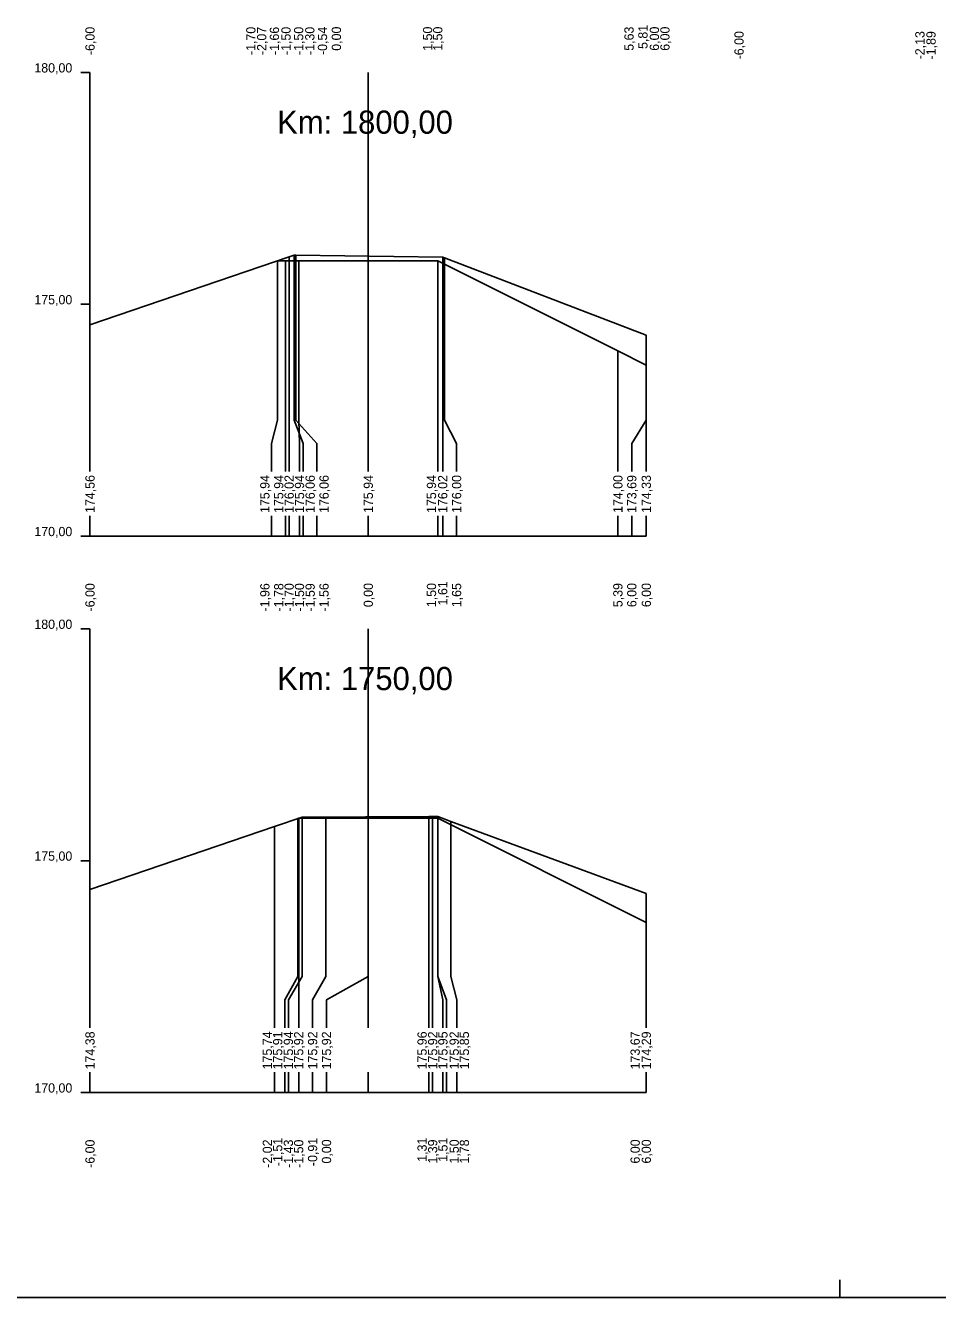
# Model space of a CAD drawing. Extents: x -614174 to -599765, y -1185887 to -1181080.
# Drawn here: x -608671.1 to -608651.42, y -1184519.11 to -1184491.67 of the extents above; entities that cross this region are included whole.
import ezdxf

# ---------------------------------------------------------------- set-up
doc = ezdxf.new("R2010")
doc.units = 0
for name, color, linetype in [('11', 7, 'Continuous'), ('16', 7, 'Continuous'), ('21', 7, 'Continuous'), ('28', 7, 'Continuous'), ('59', 7, 'Continuous'), ('8', 7, 'Continuous'), ('návrh', 7, 'Continuous')]:
    doc.layers.add(name, color=color, linetype=linetype)

msp = doc.modelspace()

# ---------------------------------------------------------------- linework, layer by layer
for points in [[(-608669.705, -1184498.13), (-608665.409, -1184496.666), (-608665.297, -1184496.63), (-608665.265, -1184496.63), (-608662.097, -1184496.67), (-608662.055, -1184496.686), (-608657.705, -1184498.357)], [(-608665.66, -1184496.751), (-608665.486, -1184496.751), (-608665.202, -1184496.751), (-608663.702, -1184496.751), (-608662.203, -1184496.751), (-608658.318, -1184498.694), (-608657.705, -1184499)], [(-608665.202, -1184496.751), (-608665.202, -1184496.751), (-608665.202, -1184496.751)], [(-608663.702, -1184496.751), (-608663.702, -1184496.751), (-608663.702, -1184496.751)], [(-608662.203, -1184496.751), (-608662.203, -1184496.751), (-608662.203, -1184496.751)], [(-608669.705, -1184510.312), (-608665.725, -1184508.954), (-608665.13, -1184508.751), (-608662.393, -1184508.733), (-608662.199, -1184508.735), (-608661.924, -1184508.841), (-608657.705, -1184510.399)], [(-608665.218, -1184508.781), (-608665.203, -1184508.773), (-608664.615, -1184508.773), (-608663.703, -1184508.773), (-608662.313, -1184508.773), (-608662.203, -1184508.773), (-608657.705, -1184511.02)], [(-608665.218, -1184508.782), (-608665.218, -1184508.781)], [(-608665.203, -1184508.773), (-608665.203, -1184508.773), (-608665.203, -1184508.773)], [(-608663.703, -1184508.773), (-608663.703, -1184508.773), (-608663.703, -1184508.773)], [(-608662.203, -1184508.773), (-608662.203, -1184508.773), (-608662.203, -1184508.773)]]:
    msp.add_lwpolyline(points)
at = {"layer": '11'}
for points in [[(-608665.297, -1184496.63), (-608665.297, -1184500.189), (-608665.109, -1184500.689), (-608665.109, -1184501.291)], [(-608665.265, -1184496.63), (-608665.265, -1184500.189), (-608664.809, -1184500.689), (-608664.809, -1184501.291)], [(-608665.66, -1184496.751), (-608665.66, -1184500.189), (-608665.786, -1184500.689), (-608665.786, -1184501.291)], [(-608665.486, -1184496.751), (-608665.486, -1184500.189), (-608665.486, -1184500.689), (-608665.486, -1184501.291)], [(-608665.409, -1184496.666), (-608665.409, -1184500.189), (-608665.409, -1184500.689), (-608665.409, -1184501.291)], [(-608665.202, -1184496.751), (-608665.202, -1184500.189), (-608665.186, -1184500.689), (-608665.186, -1184501.291)], [(-608663.702, -1184496.751), (-608663.702, -1184500.189), (-608663.702, -1184500.689), (-608663.702, -1184501.291)], [(-608662.203, -1184496.751), (-608662.203, -1184500.189), (-608662.203, -1184500.689), (-608662.203, -1184501.291)], [(-608662.097, -1184496.67), (-608662.097, -1184500.189), (-608662.097, -1184500.689), (-608662.097, -1184501.291)], [(-608662.055, -1184496.686), (-608662.055, -1184500.189), (-608661.797, -1184500.689), (-608661.797, -1184501.291)], [(-608669.705, -1184498.13), (-608669.705, -1184500.189), (-608669.705, -1184500.689), (-608669.705, -1184501.291)], [(-608657.705, -1184498.357), (-608657.705, -1184500.189), (-608657.705, -1184500.689), (-608657.705, -1184501.291)], [(-608658.318, -1184498.694), (-608658.318, -1184500.189), (-608658.318, -1184500.689), (-608658.318, -1184501.291)], [(-608657.705, -1184499), (-608657.705, -1184500.189), (-608658.018, -1184500.689), (-608658.018, -1184501.291)], [(-608669.705, -1184502.249), (-608669.705, -1184502.689)], [(-608665.786, -1184502.249), (-608665.786, -1184502.689)], [(-608665.486, -1184502.249), (-608665.486, -1184502.689)], [(-608665.409, -1184502.249), (-608665.409, -1184502.689)], [(-608665.186, -1184502.249), (-608665.186, -1184502.689)], [(-608665.109, -1184502.249), (-608665.109, -1184502.689)], [(-608664.809, -1184502.249), (-608664.809, -1184502.689)], [(-608663.702, -1184502.249), (-608663.702, -1184502.689)], [(-608662.203, -1184502.249), (-608662.203, -1184502.689)], [(-608662.097, -1184502.249), (-608662.097, -1184502.689)], [(-608661.797, -1184502.249), (-608661.797, -1184502.689)], [(-608658.318, -1184502.249), (-608658.318, -1184502.689)], [(-608658.018, -1184502.249), (-608658.018, -1184502.689)], [(-608657.705, -1184502.249), (-608657.705, -1184502.689)], [(-608662.393, -1184508.733), (-608662.393, -1184512.189), (-608662.393, -1184512.689), (-608662.393, -1184513.291)], [(-608662.199, -1184508.735), (-608662.199, -1184512.189), (-608662.093, -1184512.689), (-608662.093, -1184513.291)], [(-608665.725, -1184508.954), (-608665.725, -1184512.189), (-608665.725, -1184512.689), (-608665.725, -1184513.291)], [(-608665.218, -1184508.781), (-608665.218, -1184512.189), (-608665.503, -1184512.689), (-608665.503, -1184513.291)], [(-608665.13, -1184508.751), (-608665.13, -1184512.189), (-608665.425, -1184512.689), (-608665.425, -1184513.291)], [(-608665.203, -1184508.773), (-608665.203, -1184512.189), (-608665.203, -1184512.689), (-608665.203, -1184513.291)], [(-608664.615, -1184508.773), (-608664.615, -1184512.189), (-608664.903, -1184512.689), (-608664.903, -1184513.291)], [(-608663.703, -1184508.773), (-608663.703, -1184512.189), (-608664.603, -1184512.689), (-608664.603, -1184513.291)], [(-608662.313, -1184508.773), (-608662.313, -1184512.189), (-608662.313, -1184512.689), (-608662.313, -1184513.291)], [(-608662.203, -1184508.773), (-608662.203, -1184512.189), (-608662.013, -1184512.689), (-608662.013, -1184513.291)], [(-608661.924, -1184508.841), (-608661.924, -1184512.189), (-608661.793, -1184512.689), (-608661.793, -1184513.291)], [(-608669.705, -1184510.312), (-608669.705, -1184512.189), (-608669.705, -1184512.689), (-608669.705, -1184513.291)], [(-608657.705, -1184510.399), (-608657.705, -1184512.189), (-608657.705, -1184512.689), (-608657.705, -1184513.291)], [(-608657.705, -1184511.02), (-608657.705, -1184512.189), (-608657.705, -1184512.689), (-608657.705, -1184513.291)], [(-608669.705, -1184514.249), (-608669.705, -1184514.689)], [(-608665.725, -1184514.249), (-608665.725, -1184514.689)], [(-608665.503, -1184514.249), (-608665.503, -1184514.689)], [(-608665.425, -1184514.249), (-608665.425, -1184514.689)], [(-608665.203, -1184514.249), (-608665.203, -1184514.689)], [(-608664.903, -1184514.249), (-608664.903, -1184514.689)], [(-608664.603, -1184514.249), (-608664.603, -1184514.689)], [(-608662.393, -1184514.249), (-608662.393, -1184514.689)], [(-608662.313, -1184514.249), (-608662.313, -1184514.689)], [(-608662.093, -1184514.249), (-608662.093, -1184514.689)], [(-608662.013, -1184514.249), (-608662.013, -1184514.689)], [(-608661.793, -1184514.249), (-608661.793, -1184514.689)], [(-608657.705, -1184514.249), (-608657.705, -1184514.689)], [(-608657.705, -1184514.249), (-608657.705, -1184514.689)]]:
    msp.add_lwpolyline(points, dxfattribs=at)
at = {"layer": '16'}
for p, q in [((-608669.705, -1184502.689), (-608657.705, -1184502.689)), ((-608669.705, -1184514.689), (-608657.705, -1184514.689))]:
    msp.add_line(p, q, dxfattribs=at)
at = {"layer": '21'}
for p, q in [((-608669.905, -1184492.689), (-608669.705, -1184492.689)), ((-608669.905, -1184497.689), (-608669.705, -1184497.689)), ((-608669.905, -1184502.689), (-608669.705, -1184502.689)), ((-608669.905, -1184504.689), (-608669.705, -1184504.689)), ((-608669.905, -1184509.689), (-608669.705, -1184509.689)), ((-608669.905, -1184514.689), (-608669.705, -1184514.689))]:
    msp.add_line(p, q, dxfattribs=at)
at = {"layer": '28'}
for p, q in [((-608663.705, -1184501.291), (-608663.705, -1184492.689)), ((-608663.705, -1184502.689), (-608663.705, -1184502.249)), ((-608663.705, -1184513.291), (-608663.705, -1184504.689)), ((-608663.705, -1184514.689), (-608663.705, -1184514.249))]:
    msp.add_line(p, q, dxfattribs=at)
at = {"layer": '8'}
for p, q in [((-608669.705, -1184501.291), (-608669.705, -1184492.689)), ((-608669.705, -1184502.689), (-608669.705, -1184502.249)), ((-608669.705, -1184513.291), (-608669.705, -1184504.689)), ((-608669.705, -1184514.689), (-608669.705, -1184514.249))]:
    msp.add_line(p, q, dxfattribs=at)
at = {"layer": 'návrh'}
for p, q in [((-608653.532, -1184519.11), (-608653.532, -1184518.73)), ((-608674.532, -1184519.11), (-608653.532, -1184519.11)), ((-608653.532, -1184519.11), (-608632.532, -1184519.11))]:
    msp.add_line(p, q, dxfattribs=at)

# ---------------------------------------------------------------- texts
for p in [(-608665.661, -1184496.752), (-608665.219, -1184508.782)]:
    msp.add_text('+', height=0.001).set_placement(p)
at = {"layer": '16'}
for s, p in [('174,56', (-608669.605, -1184502.189)), ('175,94', (-608665.833, -1184502.189)), ('175,94', (-608665.533, -1184502.189)), ('176,02', (-608665.309, -1184502.189)), ('175,94', (-608665.086, -1184502.189)), ('176,06', (-608664.856, -1184502.189)), ('176,06', (-608664.556, -1184502.189)), ('175,94', (-608663.602, -1184502.189)), ('175,94', (-608662.239, -1184502.189)), ('176,02', (-608661.997, -1184502.189)), ('176,00', (-608661.697, -1184502.189)), ('174,00', (-608658.218, -1184502.189)), ('173,69', (-608657.918, -1184502.189)), ('174,33', (-608657.605, -1184502.189)), ('174,38', (-608669.605, -1184514.189)), ('175,74', (-608665.779, -1184514.189)), ('175,91', (-608665.556, -1184514.189)), ('175,94', (-608665.325, -1184514.189)), ('175,92', (-608665.103, -1184514.189)), ('175,92', (-608664.803, -1184514.189)), ('175,92', (-608664.503, -1184514.189)), ('175,96', (-608662.441, -1184514.189)), ('175,92', (-608662.213, -1184514.189)), ('175,95', (-608661.993, -1184514.189)), ('175,92', (-608661.749, -1184514.189)), ('175,85', (-608661.529, -1184514.189)), ('173,67', (-608657.845, -1184514.189)), ('174,29', (-608657.605, -1184514.189))]:
    msp.add_text(s, height=0.2, rotation=90, dxfattribs=at).set_placement(p)
at = {"layer": '21'}
for s, p in [('180,00', (-608670.905, -1184492.689)), ('175,00', (-608670.905, -1184497.689)), ('170,00', (-608670.905, -1184502.689)), ('180,00', (-608670.905, -1184504.689)), ('175,00', (-608670.905, -1184509.689)), ('170,00', (-608670.905, -1184514.689))]:
    msp.add_text(s, height=0.2, dxfattribs=at).set_placement(p)
at = {"layer": '28'}
for s, p in [('Km: 1800,00', (-608665.668, -1184494.01)), ('Km: 1750,00', (-608665.668, -1184506.01))]:
    msp.add_text(s, height=0.5, dxfattribs=at).set_placement(p)
at = {"layer": '59'}
for s, p in [('-6,00', (-608669.605, -1184492.313)), ('-1,70', (-608666.135, -1184492.313)), ('-2,07', (-608665.901, -1184492.313)), ('-1,66', (-608665.627, -1184492.313)), ('-1,50', (-608665.377, -1184492.313)), ('-1,50', (-608665.103, -1184492.313)), ('-1,30', (-608664.863, -1184492.313)), ('-0,54', (-608664.59, -1184492.312)), ('0,00', (-608664.29, -1184492.22)), ('1,50', (-608662.323, -1184492.22)), ('1,50', (-608662.103, -1184492.22)), ('5,63', (-608657.978, -1184492.22)), ('5,81', (-608657.678, -1184492.182)), ('6,00', (-608657.43, -1184492.22)), ('6,00', (-608657.203, -1184492.22)), ('-6,00', (-608655.605, -1184492.406)), ('-2,13', (-608651.703, -1184492.406)), ('-1,89', (-608651.463, -1184492.407)), ('-6,00', (-608669.605, -1184504.313)), ('-1,96', (-608665.833, -1184504.313)), ('-1,78', (-608665.533, -1184504.314)), ('-1,70', (-608665.309, -1184504.313)), ('-1,50', (-608665.086, -1184504.313)), ('-1,59', (-608664.856, -1184504.314)), ('-1,56', (-608664.556, -1184504.313)), ('0,00', (-608663.602, -1184504.22)), ('1,50', (-608662.239, -1184504.22)), ('1,61', (-608661.997, -1184504.182)), ('1,65', (-608661.697, -1184504.222)), ('5,39', (-608658.218, -1184504.221)), ('6,00', (-608657.918, -1184504.22)), ('6,00', (-608657.605, -1184504.22)), ('-6,00', (-608669.605, -1184516.313)), ('-2,02', (-608665.779, -1184516.311)), ('-1,51', (-608665.556, -1184516.275)), ('-1,43', (-608665.325, -1184516.313)), ('-1,50', (-608665.103, -1184516.313)), ('-0,91', (-608664.803, -1184516.275)), ('0,00', (-608664.503, -1184516.22)), ('1,31', (-608662.441, -1184516.182)), ('1,39', (-608662.213, -1184516.221)), ('1,51', (-608661.993, -1184516.182)), ('1,50', (-608661.749, -1184516.22)), ('1,78', (-608661.529, -1184516.221)), ('6,00', (-608657.845, -1184516.22)), ('6,00', (-608657.605, -1184516.22))]:
    msp.add_text(s, height=0.2, rotation=90, dxfattribs=at).set_placement(p)

doc.saveas('drawing.dxf')
